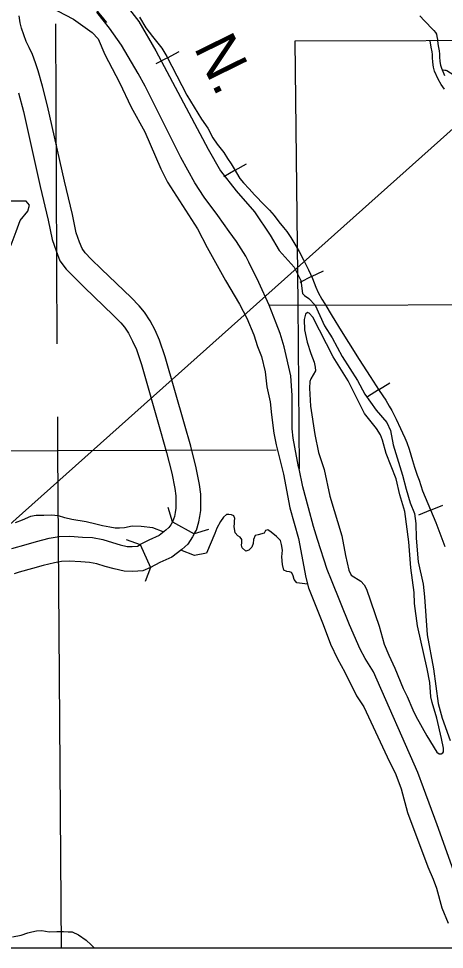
# Model space of a CAD drawing. Extents: x 1377389 to 1380723, y 1168351 to 1170484.
# Drawn here: x 1378680.8 to 1378766.1, y 1168701.9 to 1168888.3 of the extents above; entities that cross this region are included whole.
import ezdxf

# ---------------------------------------------------------------- set-up
doc = ezdxf.new("R2010")
doc.units = 0
for name, color, linetype in [('B_Contour_Elevations', 7, 'Continuous'), ('B_Fill', 7, 'Continuous'), ('B_Text', 7, 'Continuous')]:
    doc.layers.add(name, color=color, linetype=linetype)

msp = doc.modelspace()

# ---------------------------------------------------------------- linework, layer by layer
at = {"layer": 'B_Contour_Elevations'}
msp.add_line((1378478.5, 1168608.3), (1379068.4, 1169134.14), dxfattribs=at)
at = {"layer": 'B_Fill'}
for p, q in [((1378710.6, 1168880.51), (1378712.94, 1168881.73)), ((1378710.6, 1168880.51), (1378708.26, 1168879.29)), ((1378724.2, 1168857.95), (1378726.49, 1168859.26)), ((1378724.2, 1168857.95), (1378721.92, 1168856.63)), ((1378739.51, 1168836.66), (1378737.15, 1168835.49)), ((1378739.51, 1168836.66), (1378741.88, 1168837.82)), ((1378752.95, 1168813.98), (1378750.71, 1168812.58)), ((1378752.95, 1168813.98), (1378755.18, 1168815.39)), ((1378763.38, 1168789.86), (1378760.95, 1168788.84)), ((1378763.38, 1168789.86), (1378765.81, 1168790.89)), ((1378684.36, 1168783.58), (1378686.87, 1168784.23)), ((1378686.87, 1168784.23), (1378688.89, 1168784.58)), ((1378688.89, 1168784.58), (1378691, 1168784.63)), ((1378691, 1168784.63), (1378693.55, 1168784.48)), ((1378693.55, 1168784.48), (1378695.55, 1168784.38)), ((1378695.55, 1168784.38), (1378697.68, 1168784)), ((1378697.68, 1168784), (1378699.58, 1168783.37)), ((1378679.39, 1168782.21), (1378682.25, 1168782.99)), ((1378682.25, 1168782.99), (1378684.36, 1168783.58)), ((1378699.58, 1168783.37), (1378701.14, 1168782.95)), ((1378701.14, 1168782.95), (1378702.56, 1168782.61)), ((1378702.56, 1168782.61), (1378703.55, 1168782.59)), ((1378703.55, 1168782.59), (1378704.57, 1168782.66)), ((1378704.57, 1168782.66), (1378705.13, 1168782.96)), ((1378705.13, 1168782.96), (1378707.2, 1168778.41)), ((1378685.66, 1168778.75), (1378683.58, 1168778.17)), ((1378687.93, 1168779.34), (1378685.66, 1168778.75)), ((1378689.38, 1168779.59), (1378687.93, 1168779.34)), ((1378690.91, 1168779.63), (1378689.38, 1168779.59)), ((1378693.27, 1168779.49), (1378690.91, 1168779.63)), ((1378694.98, 1168779.4), (1378693.27, 1168779.49)), ((1378696.45, 1168779.14), (1378694.98, 1168779.4)), ((1378698.15, 1168778.57), (1378696.45, 1168779.14)), ((1378699.9, 1168778.11), (1378698.15, 1168778.57)), ((1378707.2, 1168778.41), (1378705.69, 1168777.73)), ((1378680.85, 1168777.43), (1378679.89, 1168777.1)), ((1378683.58, 1168778.17), (1378680.85, 1168777.43)), ((1378701.92, 1168777.62), (1378699.9, 1168778.11)), ((1378703.68, 1168777.59), (1378701.92, 1168777.62)), ((1378705.69, 1168777.73), (1378703.68, 1168777.59))]:
    msp.add_line(p, q, dxfattribs=at)
for points in [[(1378683.42, 1168898.33), (1378687.79, 1168896.55), (1378691.34, 1168894.3), (1378694.02, 1168892.42), (1378696.27, 1168890.14), (1378698.39, 1168887.54)], [(1378681.14, 1168893.48), (1378682.77, 1168892.67), (1378685.48, 1168891.49), (1378691.78, 1168888.21), (1378695.54, 1168885.55), (1378696.74, 1168884.27), (1378698.07, 1168881.17), (1378701.02, 1168875.55), (1378703.31, 1168870.63), (1378706.07, 1168865.69), (1378709.27, 1168858.25)], [(1378681.39, 1168893.47), (1378682.77, 1168892.67), (1378685.48, 1168891.49), (1378691.78, 1168888.21), (1378695.54, 1168885.55), (1378696.74, 1168884.27), (1378698.07, 1168881.17), (1378701.02, 1168875.55), (1378703.31, 1168870.63), (1378706.07, 1168865.69), (1378709.27, 1168858.25)], [(1378700.43, 1168893.54), (1378704.9, 1168887.74), (1378708.29, 1168881.88), (1378718.78, 1168862.2), (1378721.23, 1168857.86), (1378724.39, 1168853.82), (1378728.08, 1168849.64), (1378731.2, 1168844.96), (1378732.99, 1168841.9), (1378736.01, 1168838.58), (1378737.34, 1168835.9), (1378737.72, 1168833.3), (1378738.08, 1168832.86), (1378738.96, 1168832.26), (1378740.24, 1168830.94), (1378742.11, 1168826.78), (1378743.64, 1168824.38), (1378745.62, 1168820.64), (1378748.69, 1168815.86), (1378750.19, 1168813.12), (1378752.48, 1168809.92), (1378754.62, 1168807.4), (1378755.34, 1168805.8), (1378755.87, 1168802.95), (1378757.76, 1168796.87), (1378758.45, 1168794.09), (1378759.26, 1168791.33), (1378760.12, 1168789.19), (1378760.41, 1168787.17), (1378760.51, 1168784.25), (1378760.87, 1168779.49)], [(1378700.43, 1168893.54), (1378704.9, 1168887.74), (1378708.29, 1168881.88), (1378718.78, 1168862.2), (1378721.23, 1168857.86), (1378724.39, 1168853.82), (1378728.08, 1168849.64), (1378731.2, 1168844.96), (1378732.99, 1168841.9), (1378736.01, 1168838.58), (1378737.34, 1168835.9), (1378737.72, 1168833.3), (1378738.08, 1168832.86), (1378738.96, 1168832.26), (1378740.24, 1168830.94), (1378742.11, 1168826.78), (1378743.64, 1168824.38), (1378745.62, 1168820.64), (1378748.69, 1168815.86), (1378750.19, 1168813.12), (1378752.48, 1168809.92), (1378754.62, 1168807.4), (1378755.34, 1168805.8), (1378755.87, 1168802.95), (1378757.76, 1168796.87), (1378758.45, 1168794.09), (1378759.26, 1168791.33), (1378760.12, 1168789.19), (1378760.41, 1168787.17), (1378760.51, 1168784.25), (1378760.87, 1168779.49)], [(1378715.99, 1168785.11), (1378716.45, 1168785.89), (1378716.91, 1168787.51), (1378717.1, 1168788.59), (1378717.28, 1168789.82), (1378717.32, 1168791.28), (1378717.27, 1168793.09), (1378717.04, 1168794.98), (1378716.37, 1168798.36), (1378715.27, 1168802.67), (1378714.05, 1168807.07), (1378710.17, 1168820.56), (1378709.04, 1168823.92), (1378708.12, 1168825.91), (1378707.15, 1168827.8), (1378706.03, 1168829.53), (1378704.94, 1168830.81), (1378703.32, 1168832.45), (1378697.37, 1168838.17), (1378695.28, 1168840.18), (1378694.11, 1168841.4), (1378693.48, 1168842.27), (1378692.97, 1168843.56), (1378692.32, 1168845.45), (1378691.54, 1168849.08), (1378689.98, 1168855.81), (1378686.57, 1168870.89), (1378685.55, 1168874.83), (1378684.66, 1168877.86), (1378684.15, 1168879.51), (1378683.54, 1168881.16), (1378682.86, 1168882.54), (1378682.3, 1168883.77), (1378681.78, 1168885.07), (1378681.37, 1168886.44), (1378681.05, 1168887.51), (1378680.88, 1168888.92)], [(1378736.99, 1168798.12), (1378736.89, 1168798.57), (1378736.18, 1168802.48), (1378735.84, 1168804.29), (1378735.59, 1168806.18), (1378735.63, 1168809.39), (1378735.59, 1168812.87), (1378735.5, 1168814.76), (1378735.34, 1168816.79), (1378734.04, 1168822.58), (1378733.24, 1168825.23), (1378732.44, 1168827.33), (1378730.99, 1168830.94), (1378728.92, 1168835.47), (1378726.9, 1168839.57), (1378726.35, 1168840.78), (1378724.46, 1168843.68), (1378722.99, 1168845.7), (1378720.7, 1168848.88), (1378717.96, 1168852.57), (1378716.07, 1168855.45), (1378713.27, 1168860.51), (1378706.16, 1168874.78), (1378704.72, 1168877.34), (1378701.37, 1168883.04), (1378699.02, 1168886.45), (1378696.45, 1168889.64)], [(1378736.99, 1168798.14), (1378736.89, 1168798.57), (1378736.18, 1168802.48), (1378735.84, 1168804.29), (1378735.59, 1168806.18), (1378735.63, 1168809.39), (1378735.59, 1168812.87), (1378735.5, 1168814.76), (1378735.34, 1168816.79), (1378734.04, 1168822.58), (1378733.24, 1168825.23), (1378732.44, 1168827.33), (1378730.99, 1168830.94), (1378728.92, 1168835.47), (1378726.9, 1168839.57), (1378726.35, 1168840.78), (1378724.46, 1168843.68), (1378722.99, 1168845.7), (1378720.7, 1168848.88), (1378717.96, 1168852.57), (1378716.07, 1168855.45), (1378713.27, 1168860.51), (1378706.16, 1168874.78), (1378704.72, 1168877.34), (1378701.37, 1168883.04), (1378699.02, 1168886.45), (1378696.45, 1168889.64)], [(1378704.97, 1168888.62), (1378706.27, 1168886.5), (1378707.61, 1168884.75), (1378709.51, 1168882.44), (1378710.49, 1168880.73), (1378714.49, 1168873.04), (1378717.41, 1168868.2), (1378718.7, 1168866.41), (1378719.72, 1168864.49), (1378720.55, 1168863.16), (1378721.9, 1168861.5), (1378722.66, 1168860.33), (1378723.39, 1168859.24), (1378724.01, 1168858.28), (1378725.13, 1168856.33), (1378725.83, 1168855.45), (1378726.97, 1168854.26), (1378728.08, 1168853.05), (1378730.04, 1168850.94), (1378731.04, 1168849.96), (1378731.99, 1168848.87), (1378732.94, 1168847.65), (1378733.89, 1168846.48), (1378734.52, 1168845.67), (1378735.32, 1168844.5), (1378735.98, 1168843.48)], [(1378704.97, 1168888.62), (1378706.27, 1168886.5), (1378707.61, 1168884.75), (1378709.51, 1168882.44), (1378710.49, 1168880.73), (1378714.49, 1168873.04), (1378717.41, 1168868.2), (1378718.7, 1168866.41), (1378719.72, 1168864.49), (1378720.55, 1168863.16), (1378721.9, 1168861.5), (1378722.66, 1168860.33), (1378723.39, 1168859.24), (1378724.01, 1168858.28), (1378725.13, 1168856.33), (1378725.83, 1168855.45), (1378726.97, 1168854.26), (1378728.08, 1168853.05), (1378730.04, 1168850.94), (1378731.04, 1168849.96), (1378731.99, 1168848.87), (1378732.94, 1168847.65), (1378733.89, 1168846.48), (1378734.52, 1168845.67), (1378735.32, 1168844.5), (1378735.98, 1168843.48)], [(1378761.2, 1168888.87), (1378762.13, 1168887.93), (1378762.6, 1168887.43), (1378763.39, 1168886.58), (1378763.74, 1168886.23), (1378764.01, 1168885.96), (1378764.33, 1168885.55), (1378764.54, 1168885.23), (1378764.65, 1168884.76), (1378764.82, 1168883.88)], [(1378688.13, 1168887.33), (1378688.46, 1168823.19)], [(1378788.75, 1168883.94), (1378736.15, 1168883.8), (1378736.77, 1168831.26), (1378736.99, 1168798.12)], [(1378766.14, 1168874.18), (1378765.5, 1168875.16), (1378764.86, 1168876.23), (1378764.18, 1168877.84), (1378763.96, 1168878.63), (1378763.82, 1168879.61), (1378763.73, 1168880.54), (1378763.74, 1168881.13), (1378763.69, 1168881.71), (1378763.5, 1168882.62), (1378763.3, 1168883.88)], [(1378766.2, 1168876.91), (1378765.6, 1168878.33), (1378765.43, 1168878.94), (1378765.31, 1168879.79), (1378765.23, 1168880.6), (1378765.24, 1168881.19), (1378765.18, 1168881.92), (1378764.97, 1168882.89), (1378764.82, 1168883.88)], [(1378765.72, 1168878.07), (1378765.91, 1168878.08), (1378766.23, 1168878.04), (1378766.43, 1168878.02), (1378766.6, 1168877.96), (1378777.57, 1168871.01), (1378777.84, 1168870.76), (1378777.86, 1168870.73)], [(1378680.73, 1168873.5), (1378681.72, 1168869.71), (1378685.1, 1168854.7), (1378686.66, 1168847.99), (1378687.49, 1168844.1), (1378688.28, 1168841.83), (1378689.06, 1168839.84), (1378690.27, 1168838.18), (1378691.74, 1168836.65), (1378693.9, 1168834.57), (1378699.8, 1168828.89), (1378701.26, 1168827.42), (1378702.01, 1168826.54), (1378702.82, 1168825.3), (1378703.62, 1168823.72), (1378704.38, 1168822.07), (1378705.39, 1168819.07), (1378709.24, 1168805.71), (1378710.44, 1168801.39), (1378711.49, 1168797.25), (1378712.1, 1168794.19), (1378712.28, 1168792.72), (1378712.32, 1168791.29), (1378712.29, 1168790.26), (1378712.16, 1168789.38), (1378712.03, 1168788.62), (1378711.6, 1168787.5)], [(1378709.27, 1168858.25), (1378710.63, 1168855.55), (1378716.63, 1168846.25), (1378718.57, 1168842.51), (1378722.25, 1168835.91), (1378725.07, 1168831.15), (1378726.5, 1168828.31), (1378727.96, 1168824.97), (1378728.67, 1168822.67), (1378729.49, 1168820.65), (1378730.22, 1168817.61), (1378730.55, 1168814.6), (1378731.19, 1168811.56), (1378731.44, 1168808.94), (1378731.93, 1168805.32), (1378732.4, 1168802.96), (1378733.87, 1168797.1), (1378735.17, 1168790.32), (1378736.9, 1168784.16), (1378738.38, 1168776.37), (1378738.86, 1168774.29), (1378741.84, 1168766.99), (1378743.32, 1168763.05), (1378744.73, 1168760.05), (1378746.19, 1168757.43), (1378748.54, 1168752.65), (1378749.99, 1168750.47), (1378754.65, 1168740.43), (1378756.41, 1168736.91), (1378757.48, 1168734.01), (1378758.75, 1168729.3), (1378762.81, 1168718.42), (1378763.91, 1168715.94), (1378764.58, 1168714.12), (1378765.63, 1168710.22), (1378766.91, 1168707.1)], [(1378709.27, 1168858.25), (1378710.63, 1168855.55), (1378716.63, 1168846.25), (1378718.57, 1168842.51), (1378722.25, 1168835.91), (1378725.07, 1168831.15), (1378726.5, 1168828.31), (1378727.96, 1168824.97), (1378728.67, 1168822.67), (1378729.49, 1168820.65), (1378730.22, 1168817.61), (1378730.55, 1168814.6), (1378731.19, 1168811.56), (1378731.44, 1168808.94), (1378731.93, 1168805.32), (1378732.4, 1168802.96), (1378733.87, 1168797.1), (1378735.17, 1168790.32), (1378736.9, 1168784.16), (1378738.38, 1168776.37), (1378738.86, 1168774.29), (1378741.84, 1168766.99), (1378743.32, 1168763.05), (1378744.73, 1168760.05), (1378746.19, 1168757.43), (1378748.54, 1168752.65), (1378749.99, 1168750.47), (1378754.65, 1168740.43), (1378756.41, 1168736.91), (1378757.48, 1168734.01), (1378758.75, 1168729.3), (1378762.81, 1168718.42), (1378763.91, 1168715.94), (1378764.58, 1168714.12), (1378765.63, 1168710.22), (1378766.91, 1168707.1)], [(1378735.98, 1168843.48), (1378737.01, 1168841.67), (1378737.86, 1168840.04), (1378738.86, 1168837.99), (1378739.71, 1168836.26), (1378740.37, 1168834.53), (1378740.86, 1168833.46), (1378741.56, 1168832.14), (1378742.15, 1168831.19), (1378743.63, 1168828.72), (1378745.44, 1168825.82), (1378746.9, 1168823.43), (1378749.07, 1168820.07), (1378751.27, 1168816.65), (1378753.05, 1168813.81), (1378754.38, 1168811.9), (1378755.09, 1168810.67), (1378755.58, 1168809.83), (1378756.09, 1168808.89), (1378756.47, 1168808.1), (1378757.33, 1168806.23), (1378757.75, 1168805.38), (1378758.21, 1168804.38), (1378758.63, 1168803.39), (1378759.06, 1168802.12), (1378759.74, 1168799.81), (1378760.14, 1168798.48), (1378760.69, 1168796.85), (1378761.05, 1168795.89), (1378761.74, 1168793.74), (1378764.42, 1168787.4), (1378766.21, 1168782.58)], [(1378735.98, 1168843.48), (1378737.01, 1168841.67), (1378737.86, 1168840.04), (1378738.86, 1168837.99), (1378739.71, 1168836.26), (1378740.37, 1168834.53), (1378740.86, 1168833.46), (1378741.56, 1168832.14), (1378742.15, 1168831.19), (1378743.63, 1168828.72), (1378745.44, 1168825.82), (1378746.9, 1168823.43), (1378749.07, 1168820.07), (1378751.27, 1168816.65), (1378753.05, 1168813.81), (1378754.38, 1168811.9), (1378755.09, 1168810.67), (1378755.58, 1168809.83), (1378756.09, 1168808.89), (1378756.47, 1168808.1), (1378757.33, 1168806.23), (1378757.75, 1168805.38), (1378758.21, 1168804.38), (1378758.63, 1168803.39), (1378759.06, 1168802.12), (1378759.74, 1168799.81), (1378760.14, 1168798.48), (1378760.69, 1168796.85), (1378761.05, 1168795.89), (1378761.74, 1168793.74), (1378764.42, 1168787.4), (1378766.21, 1168782.58)], [(1378730.99, 1168830.94), (1378786.65, 1168831.08)], [(1378760.78, 1168766.66), (1378760.15, 1168771.18), (1378760.06, 1168773.38), (1378759.41, 1168778.33), (1378759.04, 1168783.49), (1378758.2, 1168789.61), (1378757.2, 1168792.91), (1378756.49, 1168796.15), (1378754.48, 1168801.19), (1378753.73, 1168803.87), (1378753.31, 1168804.95), (1378752.55, 1168806.21), (1378750.14, 1168809.23), (1378746.85, 1168815.81), (1378743.87, 1168820.58), (1378739.75, 1168828.52), (1378739.03, 1168829.32), (1378738.69, 1168829.5), (1378738.27, 1168829.16), (1378738.02, 1168828.09), (1378738.12, 1168825.97), (1378738.65, 1168823.51), (1378739.33, 1168821.27), (1378740.04, 1168819.55), (1378740.26, 1168818.49), (1378740.28, 1168817.81), (1378739.37, 1168816.19), (1378739.15, 1168815.63), (1378739.07, 1168814.31), (1378739.3, 1168810.67), (1378740.18, 1168805.03), (1378740.9, 1168801.41), (1378742.01, 1168798.02), (1378743.14, 1168792.68), (1378745.6, 1168784.72), (1378746.31, 1168780.76), (1378746.98, 1168777.86), (1378747.44, 1168776.84), (1378749.36, 1168775.66), (1378750.08, 1168774.92), (1378750.52, 1168774.04), (1378753.08, 1168766.6), (1378754.06, 1168763.04), (1378754.99, 1168760.82), (1378756.23, 1168758.2), (1378757.9, 1168754.15), (1378758.7, 1168752.55), (1378759.79, 1168749.89), (1378760.43, 1168748.61), (1378762.62, 1168744.67), (1378764.6, 1168741.37), (1378765.1, 1168741.07), (1378765.48, 1168741.07), (1378765.84, 1168741.23), (1378765.96, 1168741.47), (1378765.98, 1168742.17), (1378765.53, 1168744.12)], [(1378760.78, 1168766.66), (1378760.15, 1168771.18), (1378760.06, 1168773.38), (1378759.41, 1168778.33), (1378759.04, 1168783.49), (1378758.2, 1168789.61), (1378757.2, 1168792.91), (1378756.49, 1168796.15), (1378754.48, 1168801.19), (1378753.73, 1168803.87), (1378753.31, 1168804.95), (1378752.55, 1168806.21), (1378750.14, 1168809.23), (1378746.85, 1168815.81), (1378743.87, 1168820.58), (1378739.75, 1168828.52), (1378739.03, 1168829.32), (1378738.69, 1168829.5), (1378738.27, 1168829.16), (1378738.02, 1168828.09), (1378738.12, 1168825.97), (1378738.65, 1168823.51), (1378739.33, 1168821.27), (1378740.04, 1168819.55), (1378740.26, 1168818.49), (1378740.28, 1168817.81), (1378739.37, 1168816.19), (1378739.15, 1168815.63), (1378739.07, 1168814.31), (1378739.3, 1168810.67), (1378740.18, 1168805.03), (1378740.9, 1168801.41), (1378742.01, 1168798.02), (1378743.14, 1168792.68), (1378745.6, 1168784.72), (1378746.31, 1168780.76), (1378746.98, 1168777.86), (1378747.44, 1168776.84), (1378749.36, 1168775.66), (1378750.08, 1168774.92), (1378750.52, 1168774.04), (1378753.08, 1168766.6), (1378754.06, 1168763.04), (1378754.99, 1168760.82), (1378756.23, 1168758.2), (1378757.9, 1168754.15), (1378758.7, 1168752.55), (1378759.79, 1168749.89), (1378760.43, 1168748.61), (1378762.62, 1168744.67), (1378764.6, 1168741.37), (1378765.1, 1168741.07), (1378765.48, 1168741.07), (1378765.84, 1168741.23), (1378765.96, 1168741.47), (1378765.98, 1168742.17), (1378765.53, 1168744.12)], [(1378688.53, 1168808.56), (1378688.56, 1168801.85), (1378689.27, 1168702.1)], [(1378544.49, 1168800.89), (1378581.05, 1168801.57), (1378688.56, 1168801.85), (1378732.44, 1168801.94)], [(1378761.92, 1168734.21), (1378760.84, 1168737.29), (1378751.9, 1168757.46), (1378750.28, 1168760.12), (1378749.28, 1168762.05), (1378747.09, 1168766.88), (1378743.48, 1168775.83), (1378742.64, 1168777.98), (1378740.71, 1168783.98), (1378739.87, 1168786.6), (1378738.92, 1168790.35), (1378737.77, 1168794.54), (1378736.99, 1168798.14)], [(1378711.6, 1168787.5), (1378710.76, 1168790.38)], [(1378709.78, 1168785.5), (1378707.68, 1168786.36), (1378705.35, 1168786.62), (1378703.5, 1168786.67), (1378701.99, 1168786.36), (1378701.02, 1168786.29), (1378700.13, 1168786.28), (1378699.03, 1168786.46), (1378697.61, 1168786.71), (1378696.28, 1168787.08), (1378694.3, 1168787.54), (1378691.44, 1168787.99), (1378690.05, 1168788.35), (1378688.78, 1168788.74), (1378687.3, 1168788.89), (1378685.81, 1168788.83), (1378684.27, 1168788.79), (1378683.13, 1168788.59), (1378681.49, 1168787.89), (1378680.07, 1168787.33)], [(1378725.43, 1168782.84), (1378725.5, 1168783.33), (1378725.5, 1168784.01), (1378725.22, 1168784.49), (1378724.74, 1168784.71), (1378724.22, 1168785.31), (1378724.09, 1168785.79), (1378723.99, 1168786.55), (1378724.03, 1168787.25), (1378724.07, 1168787.73), (1378724.13, 1168788.21), (1378723.89, 1168788.71), (1378723.45, 1168788.91), (1378722.89, 1168788.97), (1378722.47, 1168788.97), (1378722.45, 1168788.97), (1378721.87, 1168788.49), (1378721.23, 1168787.61), (1378720.54, 1168786.25), (1378720.12, 1168785.2), (1378718.45, 1168781.24), (1378716.05, 1168780.8), (1378713.32, 1168781.87)], [(1378711.6, 1168787.5), (1378711.29, 1168786.91), (1378710.89, 1168786.37), (1378710.3, 1168785.85), (1378708.92, 1168784.78), (1378706.87, 1168783.86), (1378705.13, 1168782.96)], [(1378711.6, 1168787.5), (1378715.99, 1168785.11)], [(1378718.87, 1168785.96), (1378715.99, 1168785.11)], [(1378738.68, 1168775.07), (1378736.53, 1168775.3), (1378736.01, 1168775.96), (1378735.85, 1168776.7), (1378735.77, 1168776.9), (1378735.45, 1168777.36), (1378735.11, 1168777.52), (1378734.53, 1168777.6), (1378733.95, 1168777.82), (1378733.67, 1168778.96), (1378733.56, 1168780.5), (1378733.68, 1168781.88), (1378733.49, 1168783), (1378733.27, 1168783.82), (1378732.49, 1168784.56), (1378731.43, 1168785.46), (1378730.77, 1168785.9), (1378730.29, 1168785.8), (1378729.97, 1168785.28), (1378728.78, 1168784.92), (1378728.2, 1168784.76), (1378727.84, 1168784.02), (1378727.78, 1168783.22), (1378727.55, 1168782.42), (1378726.95, 1168781.84), (1378726.35, 1168781.68), (1378725.59, 1168782.34), (1378725.43, 1168782.84)], [(1378702.32, 1168784.01), (1378705.13, 1168782.96)], [(1378715.99, 1168785.11), (1378715.65, 1168784.53), (1378714.72, 1168783.07), (1378713.48, 1168781.99), (1378711.51, 1168780.46), (1378709.1, 1168779.38), (1378707.2, 1168778.41)], [(1378707.2, 1168778.41), (1378706.14, 1168775.6)], [(1378760.87, 1168779.49), (1378761.88, 1168775.07), (1378762.16, 1168772.47), (1378762.72, 1168764.9), (1378763.98, 1168758.08), (1378764.92, 1168751.1), (1378765.7, 1168748.22), (1378767.27, 1168743.7)], [(1378760.87, 1168779.49), (1378761.88, 1168775.07), (1378762.16, 1168772.47), (1378762.72, 1168764.9), (1378763.98, 1168758.08), (1378764.92, 1168751.1), (1378765.7, 1168748.22), (1378767.27, 1168743.7)], [(1378765.53, 1168744.12), (1378764.6, 1168748.22), (1378763.68, 1168751.3), (1378763.45, 1168752.5), (1378763.19, 1168755.34), (1378762.68, 1168758.08), (1378760.78, 1168766.66)], [(1378765.53, 1168744.12), (1378764.6, 1168748.22), (1378763.68, 1168751.3), (1378763.45, 1168752.5), (1378763.19, 1168755.34), (1378762.68, 1168758.08), (1378760.78, 1168766.66)], [(1378774.5, 1168702.1), (1378773.81, 1168703.84), (1378769.02, 1168714.89), (1378767.94, 1168717.69), (1378764.68, 1168726.81), (1378761.92, 1168734.21)], [(1378679.55, 1168704.39), (1378681.27, 1168704.75), (1378682.58, 1168705.17), (1378683.42, 1168705.41), (1378684.32, 1168705.61), (1378685.4, 1168705.63), (1378686.87, 1168705.39), (1378688.43, 1168705.47), (1378689.73, 1168705.47), (1378690.71, 1168705.41), (1378691.5, 1168705.37), (1378692.74, 1168704.81), (1378694.34, 1168703.72), (1378695.28, 1168702.8), (1378695.97, 1168702.1)]]:
    msp.add_lwpolyline(points, dxfattribs=at)
msp.add_lwpolyline([(1378647.27, 1168856.88), (1378648.79, 1168846.73), (1378648.11, 1168831.33), (1378649.47, 1168830.49), (1378652, 1168830.49), (1378652, 1168825.07), (1378673.32, 1168825.07), (1378674.34, 1168827.27), (1378674, 1168830.82), (1378674.51, 1168834.88), (1378676.37, 1168838.1), (1378677.55, 1168840.47), (1378679.24, 1168843.01), (1378680.26, 1168845.71), (1378681.1, 1168847.91), (1378682.63, 1168849.77), (1378682.96, 1168850.96), (1378682.29, 1168851.8), (1378677.04, 1168851.8), (1378678.23, 1168854.17), (1378678.4, 1168855.69), (1378677.7, 1168856.86)], close=True, dxfattribs=at)
at = {"layer": 'B_Text'}
msp.add_lwpolyline([(1378340.61, 1169579.43), (1379848.03, 1169579.43), (1379848.03, 1168702.1), (1378340.61, 1168702.1)], close=True, dxfattribs=at)

# ---------------------------------------------------------------- texts
at = {"layer": 'B_Fill'}
msp.add_text('N.', height=8.448, rotation=296.1513, dxfattribs=at).set_placement((1378715.8, 1168882.58))

doc.saveas('drawing.dxf')
